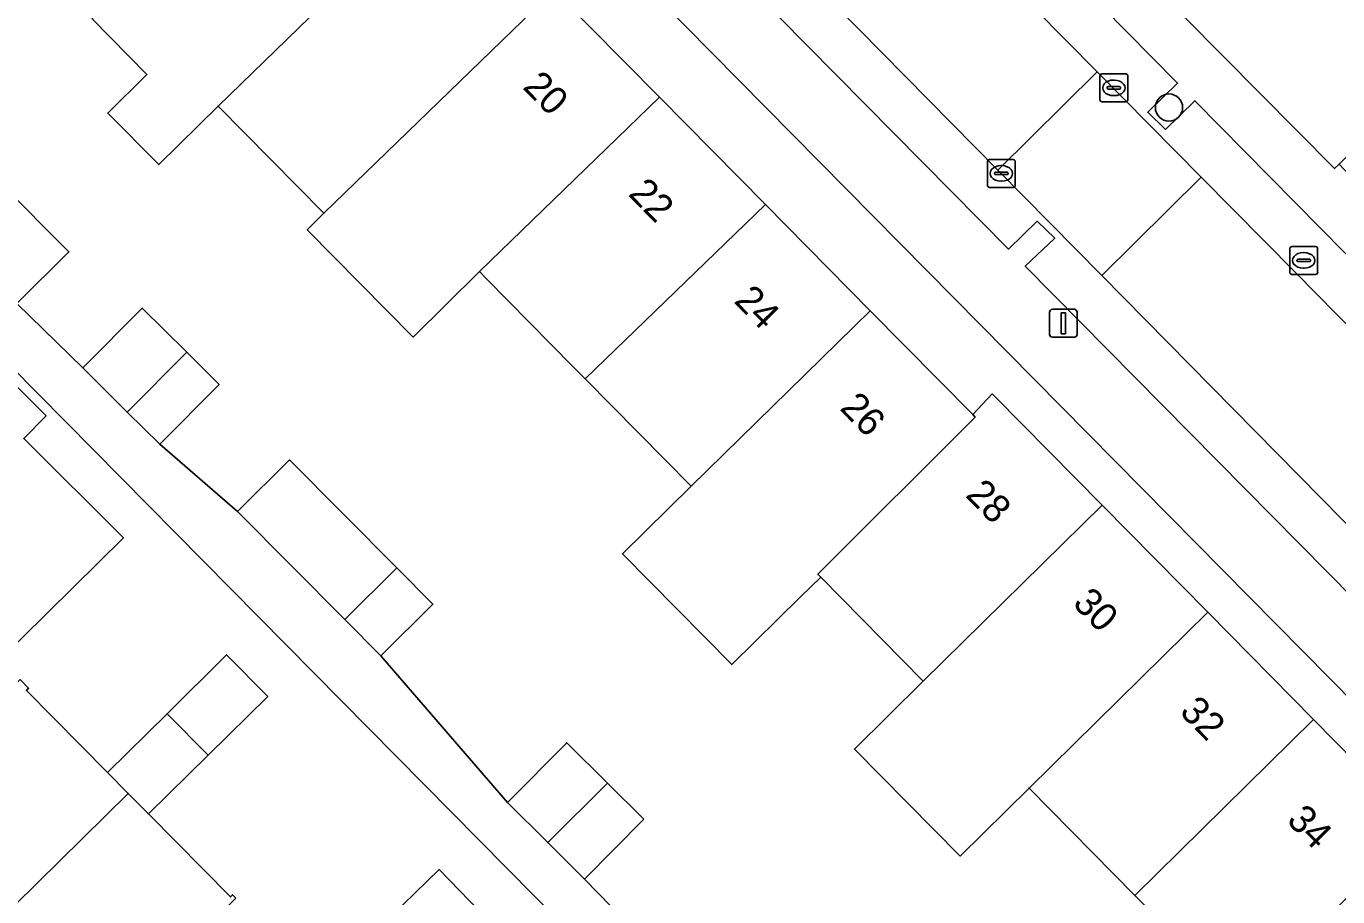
# Model space of a CAD drawing. Extents: x 160102 to 160934, y 382045 to 382923.
# Drawn here: x 160653.65 to 160700.73, y 382589.7 to 382620.95 of the extents above; entities that cross this region are included whole.
import ezdxf

# ---------------------------------------------------------------- set-up
doc = ezdxf.new("R2010")
doc.units = 0
for name, color, linetype in [('IMGEO_Boom', 7, 'Continuous'), ('IMGEO_Erf', 7, 'Continuous'), ('IMGEO_Kolk', 7, 'Continuous'), ('IMGEO_Lichtmast', 7, 'Continuous'), ('IMGEO_Pand', 7, 'Continuous'), ('IMGEO_Pand_nummerreeks', 7, 'Continuous'), ('IMGEO_Parkeervlak_open', 7, 'Continuous'), ('IMGEO_Rijbaan_lokaal_open', 7, 'Continuous'), ('IMGEO_Rioolput', 7, 'Continuous'), ('IMGEO_Voetpad_open', 7, 'Continuous')]:
    doc.layers.add(name, color=color, linetype=linetype)

msp = doc.modelspace()

# ---------------------------------------------------------------- linework, layer by layer
at = {"layer": 'IMGEO_Boom'}
msp.add_circle((160694.674, 382618.026), 0.489, dxfattribs=at)
at = {"layer": 'IMGEO_Erf'}
for points in [[(160712.982, 382584.842), (160662.826, 382635.631)], [(160672.588, 382622.239), (160676.381, 382618.398), (160680.186, 382614.545), (160683.948, 382610.735), (160687.631, 382607.005), (160688.331, 382607.752), (160688.44, 382607.641), (160692.271, 382603.758), (160696.065, 382599.911), (160699.859, 382596.064), (160703.657, 382592.214)], [(160697.246, 382585.906), (160693.45, 382589.75), (160689.649, 382593.599), (160687.179, 382591.16), (160683.383, 382595.004), (160685.853, 382597.443), (160682.172, 382601.171), (160681.451, 382600.462), (160678.981, 382598.033), (160675.057, 382602.008), (160677.521, 382604.441), (160673.72, 382608.29), (160673.292, 382608.724), (160670.172, 382611.883), (160669.919, 382612.139), (160667.54, 382609.79), (160663.739, 382613.639), (160664.339, 382614.233), (160660.539, 382618.082), (160658.41, 382615.979), (160656.583, 382617.83), (160657.989, 382619.218), (160656.021, 382621.212)], [(160707.98, 382577.092), (160700.613, 382568.641), (160695.239, 382572.24), (160691.681, 382569.709), (160646.145, 382615.771)], [(160652.722, 382615.331), (160655.188, 382612.848), (160653.321, 382610.994), (160655.685, 382608.687), (160657.817, 382610.832), (160659.415, 382609.245), (160660.58, 382608.088), (160658.448, 382605.942), (160661.242, 382603.529), (160663.108, 382605.383), (160666.954, 382601.511), (160668.255, 382600.2), (160666.388, 382598.346), (160670.927, 382593.081), (160673.059, 382595.226), (160674.519, 382593.776), (160675.822, 382592.482), (160673.69, 382590.336), (160678.508, 382585.403)], [(160650.117, 382611.174), (160654.37, 382606.96), (160653.567, 382606.153), (160657.143, 382602.582), (160646.201, 382591.793)], [(160653.432, 382597.496), (160653.741, 382597.183), (160653.664, 382597.107), (160656.577, 382594.158), (160658.712, 382596.272), (160660.847, 382598.385), (160662.322, 382596.887), (160660.185, 382594.783), (160658.043, 382592.674), (160660.985, 382589.695), (160661.064, 382589.772), (160661.182, 382589.652)], [(160666.317, 382588.578), (160668.473, 382590.678), (160669.941, 382589.171)]]:
    msp.add_lwpolyline(points, dxfattribs=at)
at = {"layer": 'IMGEO_Kolk'}
for p, q in [((160692.271, 382619.234), (160693.123, 382619.234)), ((160692.196, 382618.308), (160692.196, 382619.16)), ((160692.498, 382618.777), (160692.896, 382618.777)), ((160692.684, 382619.014), (160692.709, 382619.014)), ((160693.197, 382619.16), (160693.197, 382618.308)), ((160692.455, 382618.728), (160692.455, 382618.74)), ((160692.893, 382618.691), (160692.495, 382618.691)), ((160692.707, 382618.454), (160692.682, 382618.454)), ((160692.939, 382618.74), (160692.939, 382618.728)), ((160693.123, 382618.234), (160692.271, 382618.234)), ((160688.155, 382615.236), (160688.155, 382616.088)), ((160688.23, 382616.162), (160689.082, 382616.162)), ((160688.643, 382615.942), (160688.668, 382615.942)), ((160689.156, 382616.088), (160689.156, 382615.236)), ((160688.414, 382615.656), (160688.414, 382615.668)), ((160688.852, 382615.619), (160688.454, 382615.619)), ((160688.457, 382615.705), (160688.855, 382615.705)), ((160688.898, 382615.668), (160688.898, 382615.656)), ((160689.082, 382615.162), (160688.23, 382615.162)), ((160688.666, 382615.382), (160688.641, 382615.382))]:
    msp.add_line(p, q, dxfattribs=at)
for points in [[(160692.271, 382619.234), (160693.123, 382619.234)], [(160692.196, 382618.308), (160692.196, 382619.16)], [(160693.197, 382619.16), (160693.197, 382618.308)], [(160693.123, 382618.234), (160692.271, 382618.234)], [(160688.155, 382615.236), (160688.155, 382616.088)], [(160688.23, 382616.162), (160689.082, 382616.162)], [(160689.156, 382616.088), (160689.156, 382615.236)], [(160689.082, 382615.162), (160688.23, 382615.162)]]:
    msp.add_lwpolyline(points, dxfattribs=at)
for centre, radius, start, end in [((160692.273, 382619.158), 0.0765, 91.552, 178.448), ((160692.273, 382619.158), 0.0765, 91.552, 178.448), ((160693.121, 382619.158), 0.0765, 1.552, 88.448), ((160693.121, 382619.158), 0.0765, 1.552, 88.448), ((160692.495, 382618.737), 0.0403, 85.8775, 175.7526), ((160692.9, 382618.739), 0.0386, 1.7309, 96.639), ((160692.273, 382618.31), 0.0765, 181.552, 268.448), ((160692.273, 382618.31), 0.0765, 181.552, 268.448), ((160692.492, 382618.727), 0.0366, 178.938, 274.7102), ((160692.896, 382618.734), 0.043, 264.8664, 352.4533), ((160693.121, 382618.31), 0.0765, 271.552, 358.448), ((160693.121, 382618.31), 0.0765, 271.552, 358.448), ((160688.232, 382616.086), 0.0765, 91.552, 178.448), ((160688.232, 382616.086), 0.0765, 91.552, 178.448), ((160689.08, 382616.086), 0.0765, 1.552, 88.448), ((160689.08, 382616.086), 0.0765, 1.552, 88.448), ((160688.454, 382615.665), 0.0403, 85.8775, 175.7526), ((160688.451, 382615.655), 0.0366, 178.938, 274.7102), ((160688.855, 382615.662), 0.043, 264.8664, 352.4533), ((160688.859, 382615.667), 0.0386, 1.7309, 96.639), ((160688.232, 382615.238), 0.0765, 181.552, 268.448), ((160688.232, 382615.238), 0.0765, 181.552, 268.448), ((160689.08, 382615.238), 0.0765, 271.552, 358.448), ((160689.08, 382615.238), 0.0765, 271.552, 358.448)]:
    msp.add_arc(centre, radius, start, end, dxfattribs=at)
for centre, major_axis, ratio, start_param, end_param in [((160692.683, 382618.734), (-0.387, 0.002), 0.722429, 4.712389, 7.853982), ((160692.708, 382618.734), (-0.39, 0.002), 0.717154, 1.570796, 4.712389), ((160688.642, 382615.662), (-0.387, 0.002), 0.722429, 4.712389, 7.853982), ((160688.667, 382615.662), (-0.39, 0.002), 0.717154, 1.570796, 4.712389)]:
    msp.add_ellipse(centre, major_axis=major_axis, ratio=ratio, start_param=start_param, end_param=end_param, dxfattribs=at)
at = {"layer": 'IMGEO_Lichtmast'}
for p, q in [((160690.487, 382610.786), (160691.277, 382610.786)), ((160691.277, 382610.786), (160690.487, 382610.786)), ((160690.387, 382609.886), (160690.387, 382610.686)), ((160690.387, 382610.686), (160690.387, 382609.886)), ((160691.377, 382610.686), (160691.377, 382609.886)), ((160691.377, 382609.886), (160691.377, 382610.686)), ((160691.277, 382609.786), (160690.487, 382609.786)), ((160690.487, 382609.786), (160691.277, 382609.786))]:
    msp.add_line(p, q, dxfattribs=at)
msp.add_lwpolyline([(160690.807, 382610.661), (160690.957, 382610.661), (160690.957, 382609.911), (160690.807, 382609.911), (160690.807, 382610.661)], dxfattribs=at)
for centre, start, end in [((160690.487, 382610.686), 90, 180), ((160690.487, 382610.686), 90, 180), ((160691.277, 382610.686), 0, 90), ((160691.277, 382610.686), 360, 90), ((160690.487, 382609.886), 180, 270), ((160690.487, 382609.886), 180, 270), ((160691.277, 382609.886), 270, 0), ((160691.277, 382609.886), 270, 0)]:
    msp.add_arc(centre, 0.1, start, end, dxfattribs=at)
at = {"layer": 'IMGEO_Pand'}
for points in [[(160720.417, 382635.44), (160709.229, 382646.741), (160706.373, 382643.913), (160709.205, 382641.053), (160708.74, 382640.592), (160706.377, 382642.98), (160703.6, 382640.231), (160701.666, 382642.184), (160700.729, 382641.256), (160698.496, 382639.045), (160700.43, 382637.092), (160694.662, 382631.381), (160692.728, 382633.334), (160691.462, 382632.08), (160688.279, 382628.929), (160690.212, 382626.976), (160689.9, 382626.667), (160700.619, 382615.839), (160700.781, 382615.999), (160704.173, 382619.357)], [(160668.783, 382626.093), (160665.003, 382629.92), (160658.522, 382623.682), (160656.021, 382621.212), (160657.989, 382619.218), (160656.583, 382617.83), (160658.41, 382615.979), (160660.539, 382618.082)], [(160664.339, 382614.233), (160672.588, 382622.239), (160668.783, 382626.093), (160660.539, 382618.082)], [(160676.381, 382618.398), (160672.588, 382622.239), (160664.339, 382614.233), (160663.739, 382613.639), (160667.54, 382609.79), (160669.919, 382612.139)], [(160673.292, 382608.724), (160673.72, 382608.29), (160680.186, 382614.545), (160676.381, 382618.398), (160669.919, 382612.139), (160670.172, 382611.883)], [(160652.722, 382615.331), (160653.209, 382615.815), (160651.959, 382617.074), (160651.475, 382616.586), (160649.621, 382614.72), (160653.321, 382610.994), (160655.188, 382612.848)], [(160683.948, 382610.735), (160680.186, 382614.545), (160673.72, 382608.29), (160677.521, 382604.441)], [(160657.282, 382607.1), (160659.415, 382609.245), (160657.817, 382610.832), (160655.685, 382608.687)], [(160687.631, 382607.005), (160683.948, 382610.735), (160677.521, 382604.441), (160675.057, 382602.008), (160678.981, 382598.033), (160681.451, 382600.462), (160682.172, 382601.171), (160682.068, 382601.277), (160687.716, 382606.918)], [(160657.282, 382607.1), (160658.448, 382605.942), (160660.58, 382608.088), (160659.415, 382609.245)], [(160692.271, 382603.758), (160688.44, 382607.641), (160688.331, 382607.752), (160687.631, 382607.005), (160687.716, 382606.918), (160682.068, 382601.277), (160682.172, 382601.171), (160685.853, 382597.443)], [(160665.095, 382599.648), (160666.954, 382601.511), (160663.108, 382605.383), (160661.242, 382603.529)], [(160696.065, 382599.911), (160692.271, 382603.758), (160685.853, 382597.443), (160683.383, 382595.004), (160687.179, 382591.16), (160689.649, 382593.599)], [(160665.095, 382599.648), (160666.388, 382598.346), (160668.255, 382600.2), (160666.954, 382601.511)], [(160699.859, 382596.064), (160696.065, 382599.911), (160689.649, 382593.599), (160693.45, 382589.75)], [(160662.322, 382596.887), (160660.847, 382598.385), (160658.712, 382596.272), (160660.185, 382594.783)], [(160657.315, 382593.411), (160656.577, 382594.158), (160653.664, 382597.107), (160653.741, 382597.183), (160653.432, 382597.496), (160646.848, 382591.011), (160647.101, 382590.754), (160647.174, 382590.822), (160650.776, 382587.166), (160650.698, 382587.09), (160650.797, 382586.99)], [(160660.185, 382594.783), (160658.712, 382596.272), (160656.577, 382594.158), (160657.315, 382593.411), (160658.043, 382592.674)], [(160693.45, 382589.75), (160697.246, 382585.906), (160703.657, 382592.214), (160699.859, 382596.064)], [(160674.519, 382593.776), (160673.059, 382595.226), (160670.927, 382593.081), (160672.373, 382591.644)], [(160661.182, 382589.652), (160661.064, 382589.772), (160660.985, 382589.695), (160658.043, 382592.674), (160657.315, 382593.411), (160650.797, 382586.99), (160650.895, 382586.89), (160650.972, 382586.967), (160654.666, 382583.218)], [(160674.519, 382593.776), (160672.373, 382591.644), (160673.69, 382590.336), (160675.822, 382592.482)], [(160669.941, 382589.171), (160668.473, 382590.678), (160666.317, 382588.578), (160667.786, 382587.071)]]:
    msp.add_lwpolyline(points, close=True, dxfattribs=at)
at = {"layer": 'IMGEO_Parkeervlak_open'}
for points in [[(160714.45, 382599.171), (160695.607, 382618.271), (160694.552, 382617.243), (160693.909, 382617.859), (160694.982, 382618.904), (160677.77, 382636.349)], [(160677.523, 382634.045), (160692.094, 382619.309), (160695.832, 382615.528), (160699.209, 382612.113), (160714.878, 382596.2)], [(160709.547, 382594.453), (160692.265, 382611.995), (160688.533, 382615.784), (160671.916, 382632.651), (160672.065, 382632.08), (160672.059, 382630.363)], [(160672.412, 382629.652), (160688.913, 382612.948), (160689.943, 382613.949), (160690.574, 382613.342), (160689.516, 382612.338), (160706.263, 382595.385)], [(160643.018, 382595.08), (160646.201, 382591.793), (160657.143, 382602.582), (160653.567, 382606.153)]]:
    msp.add_lwpolyline(points, dxfattribs=at)
at = {"layer": 'IMGEO_Rijbaan_lokaal_open'}
for points in [[(160671.916, 382632.651), (160688.533, 382615.784), (160692.094, 382619.309), (160677.523, 382634.045)], [(160714.878, 382596.2), (160699.209, 382612.113), (160695.832, 382615.528), (160692.265, 382611.995), (160709.547, 382594.453), (160711.081, 382592.793), (160712.616, 382591.11), (160714.493, 382588.694)], [(160653.567, 382606.153), (160654.37, 382606.96), (160650.117, 382611.174), (160648.902, 382609.962)]]:
    msp.add_lwpolyline(points, dxfattribs=at)
msp.add_lwpolyline([(160692.094, 382619.309), (160688.533, 382615.784), (160692.265, 382611.995), (160695.832, 382615.528)], close=True, dxfattribs=at)
at = {"layer": 'IMGEO_Rioolput'}
for p, q in [((160699.009, 382612.114), (160699.009, 382612.966)), ((160699.084, 382613.04), (160699.936, 382613.04)), ((160699.497, 382612.82), (160699.522, 382612.82)), ((160700.01, 382612.966), (160700.01, 382612.114)), ((160699.268, 382612.534), (160699.268, 382612.546)), ((160699.706, 382612.497), (160699.308, 382612.497)), ((160699.311, 382612.583), (160699.709, 382612.583)), ((160699.52, 382612.26), (160699.495, 382612.26)), ((160699.752, 382612.546), (160699.752, 382612.534)), ((160699.936, 382612.04), (160699.084, 382612.04))]:
    msp.add_line(p, q, dxfattribs=at)
for points in [[(160699.009, 382612.114), (160699.009, 382612.966)], [(160699.084, 382613.04), (160699.936, 382613.04)], [(160700.01, 382612.966), (160700.01, 382612.114)], [(160699.936, 382612.04), (160699.084, 382612.04)]]:
    msp.add_lwpolyline(points, dxfattribs=at)
for centre, radius, start, end in [((160699.086, 382612.964), 0.0765, 91.552, 178.448), ((160699.086, 382612.964), 0.0765, 91.552, 178.448), ((160699.934, 382612.964), 0.0765, 1.552, 88.448), ((160699.934, 382612.964), 0.0765, 1.552, 88.448), ((160699.308, 382612.543), 0.0403, 85.8775, 175.7526), ((160699.305, 382612.533), 0.0366, 178.938, 274.7102), ((160699.709, 382612.54), 0.043, 264.8664, 352.4533), ((160699.713, 382612.545), 0.0386, 1.7309, 96.639), ((160699.086, 382612.116), 0.0765, 181.552, 268.448), ((160699.086, 382612.116), 0.0765, 181.552, 268.448), ((160699.934, 382612.116), 0.0765, 271.552, 358.448), ((160699.934, 382612.116), 0.0765, 271.552, 358.448)]:
    msp.add_arc(centre, radius, start, end, dxfattribs=at)
for centre, major_axis, ratio, start_param, end_param in [((160699.496, 382612.54), (-0.387, 0.002), 0.722429, 4.712389, 7.853982), ((160699.521, 382612.54), (-0.39, 0.002), 0.717154, 1.570796, 4.712389)]:
    msp.add_ellipse(centre, major_axis=major_axis, ratio=ratio, start_param=start_param, end_param=end_param, dxfattribs=at)
at = {"layer": 'IMGEO_Voetpad_open'}
for points in [[(160646.03, 382655.434), (160645.257, 382656.136), (160645.09, 382655.921), (160643.916, 382654.779), (160646.97, 382651.686), (160661.762, 382636.708), (160662.826, 382635.631), (160712.982, 382584.842), (160713.731, 382584.084), (160713.103, 382583.387), (160713.694, 382582.756), (160716.749, 382579.675), (160720.025, 382576.37), (160723.85, 382572.511), (160727.058, 382569.275), (160727.75, 382568.555), (160729.974, 382567.003), (160733.36, 382564.639), (160738.891, 382560.779), (160747.475, 382554.898), (160750.073, 382558.043), (160747.665, 382559.678), (160746.901, 382560.196)], [(160677.77, 382636.349), (160694.982, 382618.904), (160693.909, 382617.859), (160694.552, 382617.243), (160695.607, 382618.271), (160714.45, 382599.171)], [(160689.516, 382612.338), (160690.574, 382613.342), (160689.943, 382613.949), (160688.913, 382612.948), (160672.412, 382629.652)], [(160745.569, 382570.268), (160737.437, 382578.588), (160733.642, 382582.516), (160733.008, 382583.284), (160728.986, 382587.348), (160725.048, 382591.328), (160721.02, 382595.398), (160720.259, 382596.128), (160716.453, 382599.974), (160712.64, 382603.828), (160711.88, 382604.623), (160708.036, 382608.508), (160704.22, 382612.363), (160700.781, 382615.999), (160700.619, 382615.839), (160689.9, 382626.667)], [(160646.145, 382615.771), (160691.681, 382569.709), (160695.239, 382572.24), (160700.613, 382568.641), (160707.98, 382577.092)], [(160706.263, 382595.385), (160689.516, 382612.338)], [(160712.982, 382584.842), (160700.322, 382572.34), (160699.667, 382572.828), (160694.116, 382576.965), (160691.027, 382572.82), (160688.868, 382574.965), (160687.504, 382576.32), (160686.105, 382577.71), (160681.271, 382582.658), (160679.906, 382584.014), (160678.508, 382585.403), (160673.69, 382590.336), (160672.373, 382591.644), (160670.927, 382593.081), (160666.388, 382598.346), (160665.095, 382599.648), (160661.242, 382603.529), (160658.448, 382605.942), (160657.282, 382607.1), (160655.685, 382608.687), (160653.321, 382610.994)]]:
    msp.add_lwpolyline(points, dxfattribs=at)

# ---------------------------------------------------------------- texts
at = {"layer": 'IMGEO_Pand_nummerreeks'}
for s, rotation, p in [('20', 314.6388, (160671.44, 382618.734)), ('22', 314.6388, (160675.23, 382614.896)), ('24', 314.6388, (160679.026, 382611.052)), ('26', 314.6389, (160682.82, 382607.209)), ('28', 314.6046, (160687.338, 382604.087)), ('30', 314.6063, (160691.18, 382600.192)), ('32', 314.6063, (160695.018, 382596.301)), ('34', 314.6063, (160698.861, 382592.405))]:
    msp.add_text(s, height=1, rotation=rotation, dxfattribs=at).set_placement(p)

doc.saveas('drawing.dxf')
